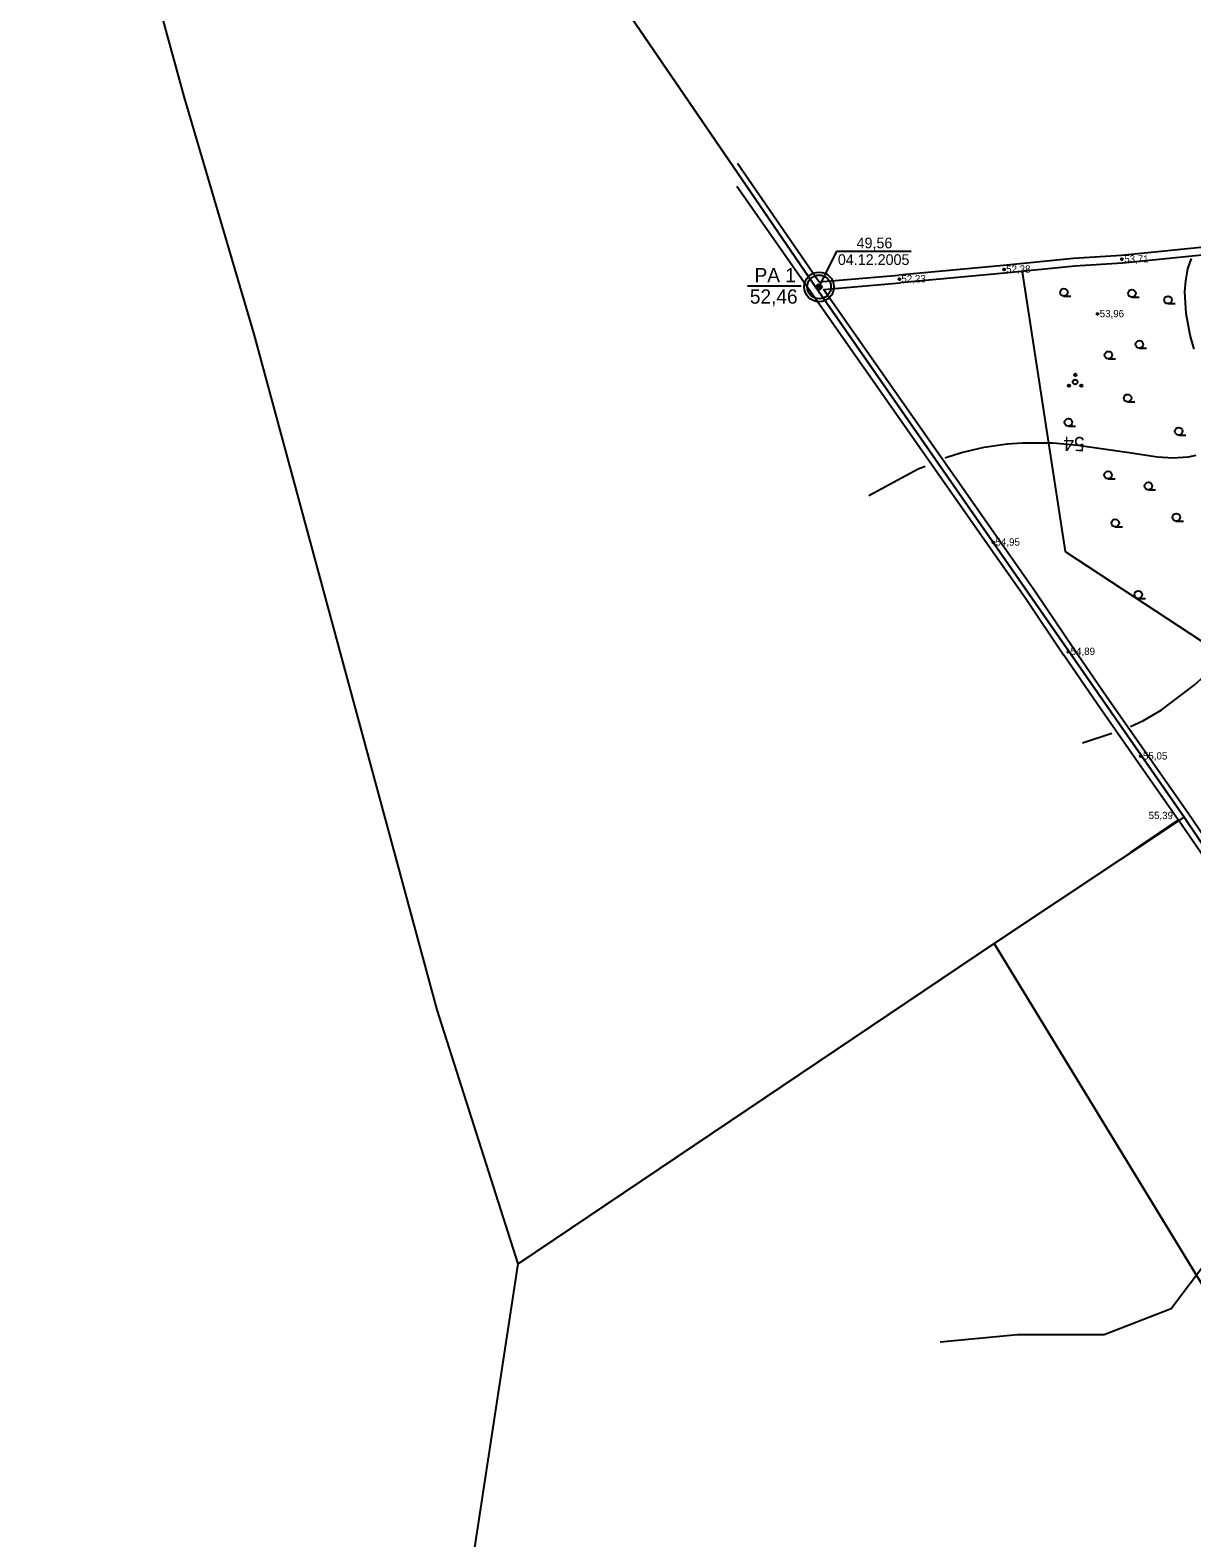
# Model space of a CAD drawing. Extents: x 532503 to 539665, y 6557663 to 6561526.
# Drawn here: x 533492 to 533883, y 6559517 to 6560025 of the extents above; entities that cross this region are included whole.
import ezdxf

# ---------------------------------------------------------------- set-up
doc = ezdxf.new("R2010")
doc.units = 0
for name, color, linetype in [('GEOLPUNKT', 7, 'Continuous'), ('HALJASTUS', 7, 'Continuous'), ('HORISONTAAL-EH2000', 7, 'Continuous'), ('kataster', 7, 'Continuous'), ('KORGUS-EH2000', 7, 'Continuous'), ('PUU', 7, 'Continuous'), ('TEE', 7, 'Continuous'), ('Veetase', 7, 'Continuous')]:
    doc.layers.add(name, color=color, linetype=linetype)

# ---------------------------------------------------------------- blocks, each defined once
blk = doc.blocks.new('HARVIK')
at = {"layer": 'HALJASTUS'}
blk.add_line((0, -0.8), (1.5, -0.8), dxfattribs=at)
blk.add_circle((0, 0), 0.8, dxfattribs=at)

msp = doc.modelspace()

# ---------------------------------------------------------------- linework, layer by layer
at = {"layer": 'GEOLPUNKT'}
msp.add_line((533733.14, 6559938.45), (533751.14, 6559938.45), dxfattribs=at)
for radius in [5, 4, 0.9, 0.801, 0.7, 0.6, 0.5, 0.4, 0.3, 0.2, 0.1]:
    msp.add_circle((533757.2, 6559938.07), radius, dxfattribs=at)
at = {"layer": 'HALJASTUS'}
for points in [[(533825.51, 6559943.2), (533840, 6559849), (533893.29, 6559814.03), (533916.98, 6559816.07), (533990.05, 6559809.98), (533990.7, 6559842.07), (533997.38, 6559883.76), (533997.38, 6559883.76), (534020.23, 6559948.58), (534025.13, 6559960.95)], [(533929.32, 6559684.25), (533917.57, 6559673.32), (533909.39, 6559655.93), (533899.68, 6559630.87), (533888.43, 6559610.92), (533875.65, 6559594.04), (533853.16, 6559585.35), (533824.02, 6559585.35), (533797.94, 6559582.79)]]:
    msp.add_lwpolyline(points, dxfattribs=at)
at = {"layer": 'HORISONTAAL-EH2000'}
for points in [[(533861.97, 6559790.15), (533866.38, 6559792.11), (533872.36, 6559795.57), (533883.47, 6559803.96), (533890, 6559809.83), (533902.13, 6559822.5), (533913.35, 6559836.74), (533918.3, 6559844.32), (533923.25, 6559853.2), (533931.77, 6559871.76), (533938.3, 6559886.67), (533942.12, 6559893.78), (533947.64, 6559901.84), (533960.4, 6559916.8), (533983.03, 6559941.43), (533988.63, 6559947.68), (533990.51, 6559950.54), (533993.3, 6559956.78), (533993.45, 6559957.34)], [(533883.46, 6559917.17), (533882.09, 6559921.89), (533880.73, 6559929.11), (533880.36, 6559936.46), (533880.63, 6559940.13), (533881.34, 6559944.17), (533882.51, 6559947.6)], [(533799.62, 6559880.51), (533800.22, 6559880.76), (533805.19, 6559882.36), (533812.79, 6559884.18), (533820.49, 6559885.27), (533825.66, 6559885.62), (533836.04, 6559885.54), (533844.34, 6559884.86), (533860.83, 6559882.44), (533871.13, 6559880.91), (533876.31, 6559880.6), (533881.54, 6559880.93), (533884.12, 6559881.48)], [(533773.91, 6559867.81), (533790.58, 6559876.8), (533792.9, 6559877.75)], [(533845.86, 6559784.56), (533855.75, 6559787.83)]]:
    msp.add_lwpolyline(points, dxfattribs=at)
at = {"layer": 'kataster'}
for points in [[(532624.75, 6560741.89), (532620.16, 6560519.85), (532658.41, 6560453.02), (532986.72, 6560361.32), (533320.85, 6560283.84), (533506.74, 6560244.53), (533571.3, 6560208.36), (533755.25, 6559939.22), (533880.05, 6559759.56), (533816.11, 6559717.03), (533655.88, 6559609.19), (533628.6, 6559694.68), (533567.02, 6559922.16), (533543.45, 6560002.21), (533522.12, 6560080.55), (533499.49, 6560170.89), (533250.92, 6560213.91), (532859.69, 6560289.72), (532507.49, 6560349.56), (532507.48, 6560412.18), (532507.94, 6560438.79), (532504.64, 6560786.53)], [(535159.89, 6560069.73), (534198.28, 6559979.48), (533949.2, 6559955.8), (533947.7, 6559658.95), (533880.05, 6559759.56), (533755.25, 6559939.22), (533571.3, 6560208.36), (533567.86, 6560213.61), (533625.2, 6560245.66), (533707.68, 6560291.77), (533833.45, 6560362.07), (533959.67, 6560429.27), (534159.72, 6560456.15), (534530.65, 6560498.79), (534889.13, 6560540.24)]]:
    msp.add_lwpolyline(points, dxfattribs=at)
for points in [[(533969.7, 6559465.09), (533816.11, 6559717.03), (533880.05, 6559759.56), (533947.7, 6559658.95), (534085.13, 6559454.75), (534097.9, 6559435.64), (534366.79, 6559044.41), (534341.81, 6559031.42), (534316.06, 6559019.91), (534288.94, 6559010.61), (534261.48, 6559003.66), (534177.64, 6559147.46)], [(533655.88, 6559609.19), (533816.11, 6559717.03), (533969.68, 6559465.1), (534177.88, 6559147.63), (534057.35, 6559102.36), (533593.52, 6559200.88)]]:
    msp.add_lwpolyline(points, close=True, dxfattribs=at)
at = {"layer": 'KORGUS-EH2000'}
for centre in [(533859.15, 6559947.41), (533819.45, 6559943.97), (533784.22, 6559940.73), (533850.96, 6559928.97), (533815.89, 6559852.09), (533841.18, 6559815.28), (533865.51, 6559780.08)]:
    msp.add_circle(centre, 0.32, dxfattribs=at)
at = {"layer": 'PUU'}
for centre, radius in [((533843.4, 6559906.08), 0.8), ((533843.4, 6559908.48), 0.4), ((533841.32, 6559904.88), 0.4), ((533845.48, 6559904.88), 0.4)]:
    msp.add_circle(centre, radius, dxfattribs=at)
at = {"layer": 'TEE'}
for p, q in [((533814.26, 6559850.95), (533729.51, 6559971.85)), ((533891.23, 6559951.87), (533859, 6559948.7)), ((533842.88, 6559947.6), (533819.25, 6559945.25)), ((533859, 6559948.7), (533842.88, 6559947.6)), ((533891.74, 6559949.32), (533859.29, 6559946.12)), ((533757.24, 6559939.74), (533784, 6559942.02)), ((533819.25, 6559945.25), (533784, 6559942.02)), ((533819.59, 6559942.67), (533784.44, 6559939.45)), ((533843.27, 6559945.03), (533819.59, 6559942.67)), ((533859.29, 6559946.12), (533843.27, 6559945.03)), ((533758.64, 6559937.25), (533784.44, 6559939.45)), ((533817.53, 6559853.24), (533758.64, 6559937.25)), ((533826.79, 6559833.06), (533814.26, 6559850.95)), ((533830.07, 6559835.36), (533817.53, 6559853.24)), ((533842.84, 6559816.4), (533830.09, 6559835.33)), ((533839.52, 6559814.16), (533826.77, 6559833.09)), ((533854.08, 6559799.97), (533842.83, 6559816.41)), ((533850.78, 6559797.71), (533839.53, 6559814.15)), ((533867.15, 6559781.22), (533854.07, 6559799.98)), ((533863.87, 6559778.93), (533850.79, 6559797.69)), ((533881.34, 6559761), (533867.15, 6559781.23)), ((533878.07, 6559758.71), (533863.87, 6559778.93)), ((533959.93, 6559645.09), (533881.34, 6559761)), ((533878.09, 6559758.7), (533862.03, 6559747.82)), ((533878.12, 6559758.64), (533957.44, 6559643.41))]:
    msp.add_line(p, q, dxfattribs=at)
msp.add_lwpolyline([(533729.72, 6559979.78), (533757.24, 6559939.74)], dxfattribs=at)
at = {"layer": 'Veetase'}
for p, q in [((533757.2, 6559938.07), (533763.2, 6559950.07)), ((533763.2, 6559950.07), (533788.2, 6559950.07))]:
    msp.add_line(p, q, dxfattribs=at)

# ---------------------------------------------------------------- block references
at = {"layer": 'HALJASTUS', "xscale": 1.6, "yscale": 1.6000000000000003}
for p in [(533839.58, 6559936.22), (533862.49, 6559935.91), (533874.64, 6559933.73), (533854.59, 6559915.11), (533865, 6559918.74), (533861.04, 6559900.64), (533841.13, 6559892.48), (533878.25, 6559889.51), (533854.47, 6559874.73), (533868.03, 6559871.04), (533877.44, 6559860.53), (533856.88, 6559858.57), (533864.62, 6559834.5)]:
    msp.add_blockref('HARVIK', p, dxfattribs=at)

# ---------------------------------------------------------------- texts
at = {"layer": 'GEOLPUNKT'}
for s, p in [('PA 1', (533735.48, 6559939.65)), ('52,46', (533733.9, 6559932.45))]:
    msp.add_text(s, height=4.8, dxfattribs=at).set_placement(p)
at = {"layer": 'HORISONTAAL-EH2000'}
msp.add_text('54', height=4.8, rotation=179.4905, dxfattribs=at).set_placement((533846.6, 6559887.57))
at = {"layer": 'KORGUS-EH2000'}
for s, p in [('53,71', (533859.91, 6559946.31)), ('52,23', (533784.91, 6559939.63)), ('52,38', (533820.15, 6559942.86)), ('53,96', (533851.65, 6559927.87)), ('54,95', (533816.59, 6559850.99)), ('54,89', (533841.88, 6559814.18)), ('55,05', (533866.21, 6559778.98)), ('55,39', (533868.12, 6559758.93))]:
    msp.add_text(s, height=2.45, dxfattribs=at).set_placement(p)
at = {"layer": 'Veetase'}
for s, p in [('49,56', (533769.82, 6559951.07)), ('04.12.2005', (533763.52, 6559945.47))]:
    msp.add_text(s, height=3.6, dxfattribs=at).set_placement(p)

doc.saveas('drawing.dxf')
